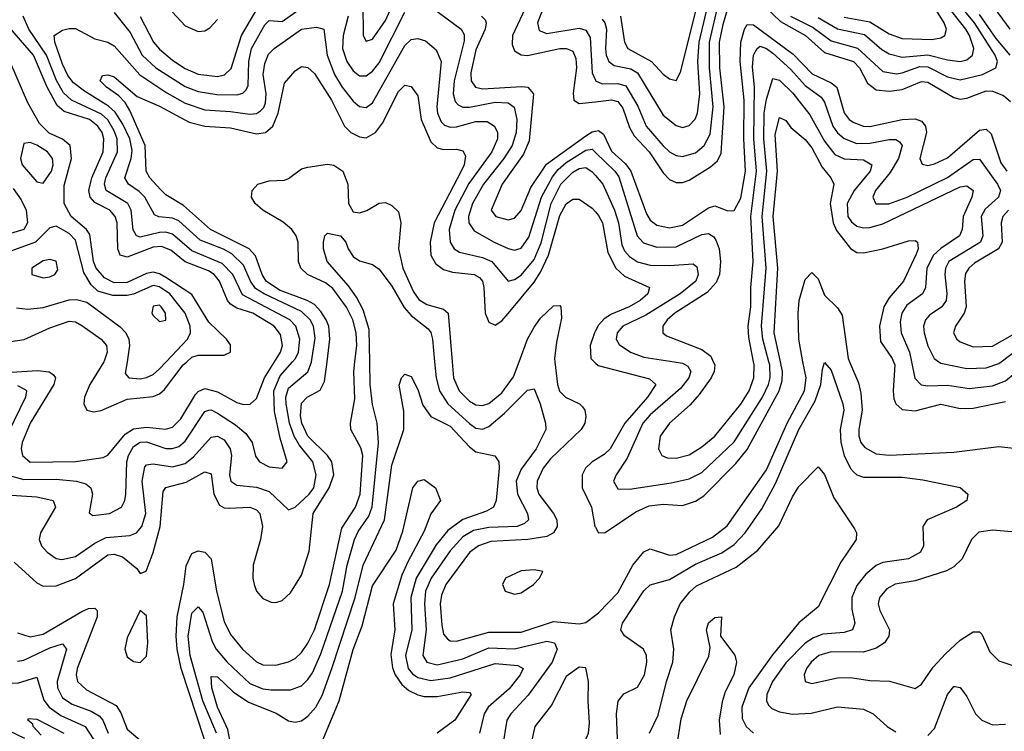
# Model space of a CAD drawing. Header units: inches. Extents: x 501365 to 657855, y 482276 to 547543.
# Tile 450 of 656: x 568217 to 571266, y 518856 to 521059. Entities that reach past the tile are written whole.
import ezdxf

# ---------------------------------------------------------------- set-up
doc = ezdxf.new("R2010")
doc.units = ezdxf.units.IN
doc.header["$MEASUREMENT"] = 0
for name, color, linetype in [('A5561', 7, 'Continuous'), ('A5562', 7, 'Continuous'), ('A5571', 7, 'Continuous'), ('A5572', 7, 'Continuous')]:
    doc.layers.add(name, color=color, linetype=linetype)

msp = doc.modelspace()

# ---------------------------------------------------------------- linework, layer by layer
at = {"layer": 'A5561', "color": 5}
for points, elevation in [([(568110, 519963.1), (568272.7, 519972.7), (568308.7, 519968.7), (568321, 519961), (568328, 519950), (568322.7, 519930), (568249.4, 519810), (568225.2, 519750), (568221.7, 519730), (568225.7, 519710), (568250, 519689.2), (568390, 519691.3), (568476, 519704), (568490, 519710.6), (568544.2, 519775.8), (568570, 519792.6), (568610, 519797.1), (568669.1, 519790.9), (568690, 519797.7), (568716.5, 519823.5), (568761.2, 519898.8), (568770, 519908.4), (568790, 519917.1), (568830, 519907.2), (568890, 519874), (568910, 519867.8), (568931.3, 519868.7), (568950, 519886.3), (568975.7, 519950), (569006.4, 520000)], 2080), ([(568111.7, 519591.7), (568270, 519581.6), (568320.7, 519570), (568328.5, 519550), (568281.6, 519470), (568277.1, 519450), (568284.5, 519430), (568302.6, 519410), (568330, 519391.1), (568347.6, 519387.6), (568390, 519396.6), (568450, 519438.7), (568484.7, 519455.3), (568558.2, 519461.8), (568578.9, 519470), (568595.6, 519490), (568607.5, 519530), (568596.7, 519630), (568605.1, 519674.9), (568610, 519680.4), (568630, 519684), (568690, 519674.1), (568730, 519684.9), (568754.9, 519705.1), (568810, 519766), (568830, 519769.3), (568850, 519758.6), (568869.4, 519730), (568873.6, 519710), (568867.4, 519650), (568871.5, 519630), (568890, 519618.2), (568950, 519612), (568990, 519598.3), (569050, 519541.3), (569070, 519550.1), (569113.9, 519590), (569128.4, 519610), (569135.8, 519650), (569124.5, 519690), (569082.7, 519742.7), (569066.7, 519770), (569053.2, 519810), (569041.9, 519870), (569041.5, 519890), (569050, 519918), (569110, 519969), (569120.9, 519999.1), (569121.1, 520000)], 2040), ([(568177.1, 519650), (568230, 519635.3), (568330, 519636.7), (568392.7, 519630), (568421.8, 519621.8), (568437.2, 519610), (568442.7, 519590), (568431.9, 519531.8), (568443.7, 519523.7), (568495.4, 519530), (568532.8, 519550), (568542.8, 519570), (568545.8, 519590), (568549.4, 519690), (568553.6, 519710), (568570, 519737.2), (568590, 519750.5), (568610, 519752), (568670, 519731.5), (568690, 519731), (568710, 519737.7), (568730, 519753.7), (568790, 519846.3), (568802.9, 519850), (568810, 519851.5), (568830, 519840.8), (568885.1, 519805.1), (568917.4, 519777.4), (568936.9, 519750), (568947.8, 519707.8), (568959.3, 519690), (568990, 519675), (569030, 519670.2), (569045.3, 519690), (569023.5, 519763.5), (569005.8, 519845.8), (569003.9, 519910), (569023.4, 519956.6), (569062.4, 520000)], 2060), ([(568199.7, 519379.7), (568270, 519315.7), (568290, 519305.1), (568330, 519306.1), (568390, 519328.9), (568490, 519402.1), (568510, 519404.1), (568535.7, 519395.7), (568579.9, 519359.9), (568590, 519343.8), (568608.6, 519351.4), (568630, 519409.1), (568651.7, 519490), (568661.7, 519598.3), (568670, 519610.5), (568732.6, 519627.4), (568790, 519659.6), (568810, 519652.7), (568818.3, 519590), (568836.3, 519556.3), (568850, 519547.7), (568866.1, 519546.1), (568930.1, 519550.1), (568950, 519541.9), (568960.5, 519530), (568969.1, 519490), (568962.7, 519450), (568940.5, 519370), (568938.8, 519330), (568942.9, 519310), (568950, 519289.3), (568970, 519266.4), (568995.6, 519255.6), (569010, 519254.2), (569030, 519260.4), (569055.7, 519284.3), (569090, 519339.5), (569113.2, 519413.2), (569126.1, 519530), (569175.7, 519610), (569189.9, 519650), (569183.5, 519690), (569170.8, 519710), (569109.7, 519770), (569091.4, 519810), (569087, 519833), (569090, 519871.9), (569107.5, 519890), (569147.6, 519912.4), (569161.2, 519938.8), (569169.1, 520000)], 2020), ([(568477.5, 520000), (568434.3, 519930), (568417.6, 519890), (568415.8, 519870), (568425.4, 519850), (568445.4, 519845.4), (568469.1, 519849.1), (568550, 519884), (568630, 519892), (568650, 519900.5), (568666.1, 519913.9), (568723.7, 519990), (568734.7, 520000)], 2120), ([(568549.6, 520000), (568544.1, 519964.1), (568555.5, 519950), (568590, 519947.6), (568610, 519951.1), (568630, 519961), (568650, 519977.9), (568670.8, 520000)], 2140), ([(568789.9, 518830.1), (568717.4, 519050), (568704.6, 519110), (568702, 519150), (568704.6, 519210), (568725.4, 519310), (568732.3, 519367.7), (568750, 519406.4), (568770, 519414.3), (568790, 519410.7), (568810, 519390.2), (568826.2, 519290), (568850, 519195.6), (568870, 519155.4), (568906.9, 519110), (568950, 519071), (568970, 519061.6), (569010, 519060.5), (569050, 519070.5), (569070, 519080.8), (569090, 519099.6), (569110, 519128.4), (569130, 519170.1), (569176.2, 519310), (569215.1, 519484.9), (569256.7, 519550), (569271.3, 519590), (569279.6, 519710), (569273.7, 519733.7), (569242.6, 519790), (569241.9, 519810), (569255.2, 519884.8), (569251.9, 519970), (569255.5, 520000)], 1980), ([(568826.5, 518850), (568784.5, 518950), (568745.5, 519090), (568738.9, 519150), (568750, 519221), (568770, 519240.9), (568784.7, 519224.7), (568813.5, 519133.5), (568825.4, 519110), (568859.5, 519070), (568930, 519003.7), (568970, 518986.6), (568995.7, 518984.3), (569056.1, 518983.9), (569090, 518996.3), (569110, 519015.5), (569123.5, 519036.5), (569150, 519095.3), (569216.5, 519290), (569231.8, 519370), (569254.3, 519450), (569265.7, 519474.3), (569298.6, 519521.4), (569309.2, 519550.8), (569328.5, 519748.5), (569324.2, 519810), (569310, 519867.8), (569302.1, 519930), (569301, 520000)], 1960), ([(569501.8, 520000), (569506.5, 519950), (569517.3, 519910), (569543.2, 519870), (569610, 519808.3), (569630, 519794.1), (569650, 519791.6), (569670, 519799.9), (569718.9, 519841.1), (569790, 519912), (569810, 519916), (569829.5, 519870), (569846, 519810), (569846.3, 519790), (569817.1, 519730), (569770, 519667.3), (569754.7, 519630), (569758.6, 519590), (569789.6, 519530), (569792.7, 519510), (569780.5, 519499.5), (569757.4, 519490), (569670, 519487.1), (569623, 519477), (569590, 519457.8), (569550, 519414.2), (569491.9, 519330), (569474.2, 519290), (569471, 519250), (569475.9, 519170), (569465.9, 519090), (569478.3, 519070), (569510, 519061.7), (569590, 519080.4), (569670, 519113.9), (569750, 519110.5), (569850, 519135.2), (569873.4, 519130), (569881.9, 519110), (569866.1, 519070), (569792.2, 518967.8), (569738.3, 518910), (569726.3, 518890), (569712.4, 518807.6)], 1960), ([(569874.6, 520000), (569882.4, 519930), (569889.4, 519909.4), (569907.5, 519890), (569951.1, 519870), (569960.5, 519860.5), (569967.5, 519850), (569970.6, 519830), (569967, 519810), (569956, 519790), (569860.8, 519699.2), (569837.9, 519670), (569819.6, 519630), (569819.1, 519610), (569825.2, 519590), (569870.8, 519530), (569880.7, 519510), (569881.4, 519490), (569870.4, 519470), (569850, 519459), (569790.6, 519449.4), (569676.5, 519443.5), (569638.4, 519430), (569610.6, 519409.4), (569536.7, 519310), (569523.2, 519276.8), (569519.5, 519250), (569524, 519184), (569530, 519156.5), (569541.6, 519141.6), (569550, 519136.1), (569570, 519134.6), (569670, 519162.4), (569770, 519162.2), (569870, 519195.7), (569950, 519188.2), (569970, 519192.1), (570000, 519214.8)], 1980), ([(569556.2, 520000), (569560.2, 519950), (569577.7, 519910), (569610, 519877.7), (569630, 519867), (569650, 519864.6), (569670, 519870.8), (569710, 519904.2), (569746.4, 519953.6), (569763.8, 520000)], 1980), ([(569995.9, 520000), (570000, 519996.1)], 2020), ([(568874.3, 518794.3), (568861.5, 518861.5), (568830, 518930.6), (568811.7, 518990), (568810, 519024.9), (568830, 519023.9), (568877.9, 518977.9), (568925.9, 518945.9), (569011.4, 518911.4), (569050, 518888.5), (569070, 518883.4), (569090, 518888.4), (569110, 518902.3), (569133.8, 518930), (569153.8, 518966.2), (569184.2, 519050), (569256.5, 519270), (569280.9, 519370), (569347.2, 519510), (569370, 519679.6), (569407.3, 519790), (569406.9, 519846.9), (569392.5, 519927.5), (569399.8, 519950), (569410, 519961.7), (569430, 519954.6), (569450, 519914.6), (569465.4, 519865.4), (569490, 519830.7), (569550, 519800.6), (569610, 519736.9), (569630, 519721.5), (569688.8, 519708.8), (569700.6, 519690), (569701.6, 519670), (569693.2, 519570), (569684, 519550), (569663.1, 519536.9), (569590, 519511.8), (569542.8, 519477.2), (569506.8, 519433.2), (569444.7, 519330), (569428.4, 519270), (569431.4, 519170), (569412.4, 519090), (569420.7, 519050), (569433.4, 519033.4), (569450, 519021.7), (569490, 519012.5), (569550, 519021), (569690, 519065.8), (569759.5, 519059.5), (569776.6, 519050), (569767.4, 519030), (569732.9, 518987.1), (569668.4, 518930), (569655.4, 518910), (569641.6, 518850)], 1940), ([(568210, 519926.2), (568234.6, 519914.6), (568238.4, 519910), (568234.9, 519890), (568146.1, 519710)], 2060), ([(570000, 519696.1), (569990, 519689.9), (569969.4, 519670), (569959, 519650), (569959.3, 519610), (569988.3, 519550), (569998.7, 519490), (570000, 519487.8)], 2020), ([(569125.1, 518754.9), (569206.6, 518950), (569250, 519109.3), (569277.8, 519182.2), (569310, 519306.3), (569383.1, 519416.9), (569404.2, 519475.8), (569435.1, 519610), (569450, 519630.3), (569470, 519635.6), (569504.4, 519610), (569520.7, 519570), (569490.6, 519529.4), (569470, 519475.1), (569419.3, 519380.7), (569401, 519339), (569374.2, 519250), (569379.2, 519170), (569366.7, 519093.3), (569372.2, 519052.2), (569380.3, 519030), (569400.8, 519000.8), (569422.3, 518982.3), (569450, 518968.7), (569470, 518963.8), (569510, 518963.6), (569590, 518978.2), (569610, 518975.9), (569615.1, 518970), (569565, 518890), (569509.8, 518850.2)], 1920), ([(568210, 519160.8), (568250, 519147.9), (568290, 519156.5), (568410, 519227.1), (568430, 519236.3), (568450, 519237.3), (568456.6, 519230), (568457.5, 519210), (568395.3, 519050), (568391.8, 519030), (568395.9, 519010), (568423.7, 518983.7), (568515.4, 518935.4), (568530, 518912.3), (568550, 518862.5), (568590, 518827.6)], 1980), ([(568232.8, 518832.8), (568155.1, 518870), (568094.8, 518914.8), (568045.4, 518930), (568010, 518946.7), (567928.5, 519010), (567910, 519027.9), (567886.7, 519070), (567870, 519119.5), (567870, 519162.8), (567874.6, 519154.6), (567890, 519150.2), (567919.1, 519119.1), (568010.1, 519050.1), (568030, 519039.7), (568110, 519032.9), (568190, 519005.7), (568210, 519004.8), (568270, 519023.5), (568292.4, 518952.4), (568308.5, 518930), (568344.1, 518904.1), (568420.1, 518870), (568471.4, 518791.4)], 1940), ([(568210, 519073.1), (568230, 519076.2), (568310, 519113.9), (568350, 519126.5), (568361.6, 519110), (568333.7, 519010), (568334.3, 518990), (568350, 518959.5), (568379.3, 518939.3), (568438.1, 518918.1), (568463.1, 518903.1), (568474.5, 518890), (568491.2, 518850)], 1960), ([(568283.2, 518843.2), (568259.2, 518870), (568258.1, 518878.1), (568242, 518890), (568244.4, 518895.6), (568270, 518893), (568354.2, 518850)], 1920)]:
    msp.add_lwpolyline(points, dxfattribs=dict(at, elevation=elevation))
for points, elevation in [([(569810, 519356), (569770, 519352.5), (569722, 519330), (569712.1, 519310), (569720.8, 519290), (569750, 519280.7), (569770, 519284.2), (569807.9, 519310), (569827.4, 519330), (569836.9, 519350)], 2020), ([(568590, 519229.6), (568550, 519144.7), (568542.9, 519110), (568550, 519086.5), (568570, 519071.8), (568590, 519068.7), (568610, 519088.7), (568613.5, 519130), (568610, 519213.2)], 2020), ([(569950, 519054.2), (569910, 519024.8), (569863.6, 518936.4), (569812.4, 518870), (569798.9, 518810), (569788.4, 518790), (569770, 518768.6), (569700.5, 518710), (569749.3, 518670), (569764.5, 518664.5), (569790, 518659.7), (569830, 518668.7), (569880.7, 518699.3), (569910, 518729.5), (569961.5, 518810), (569978.8, 518850), (569981.9, 518881.9), (569977.2, 518950), (569978.6, 519010), (569970, 519051.8)], 1980)]:
    msp.add_lwpolyline(points, close=True, dxfattribs=dict(at, elevation=elevation))
at = {"layer": 'A5562', "color": 5}
for points, elevation in [([(569858.7, 521150), (569820.7, 521050), (569825.6, 521025.6), (569850, 521016.8), (569950, 521032.8), (569970, 521026.8), (569984, 521004), (569990, 520894.4), (570000, 520871.9)], 2140), ([(568510, 521081.5), (568559.4, 521019.4), (568596.1, 520950), (568639.2, 520910), (568730, 520852.7), (568770, 520837.1), (568827.9, 520827.9), (568890, 520827.1), (568907.7, 520832.3), (568918.1, 520841.9), (568924.6, 520855.4), (568926.9, 520930), (568934.9, 520970), (568976.1, 521043.9), (568990, 521056.5), (569030, 521054.1), (569090, 521096.5)], 2060), ([(568590, 521069.6), (568631.3, 520990), (568650, 520967.6), (568690, 520934.4), (568730, 520907.8), (568770, 520890.6), (568830, 520883.6), (568851.5, 520888.5), (568871.8, 520908.2), (568904.5, 521010), (568970, 521124.2)], 2080), ([(569279.4, 521110), (569280.4, 521010), (569290, 520993.2), (569310, 520999.5), (569350, 521057.1), (569374, 521110)], 2080), ([(569470, 521115.1), (569584.3, 521030), (569593.6, 521013.6), (569594.1, 520994.1), (569562.4, 520870), (569559.6, 520830), (569565.9, 520805.9), (569575.2, 520795.2), (569590, 520788.9), (569610, 520788.6), (569690, 520804.1), (569730, 520801.4), (569748.3, 520788.3), (569757, 520750), (569755.2, 520710), (569741.9, 520670), (569716.9, 520630), (569653.4, 520550), (569619, 520490), (569607.3, 520450), (569607.9, 520430), (569625, 520405), (569686.3, 520370), (569730, 520350.8), (569750, 520346), (569770, 520351.6), (569794.3, 520385.7), (569833.6, 520510), (569866.9, 520573.1), (569884.6, 520595.4), (569910, 520616.8), (569970, 520655.6), (569990, 520657.9), (570000, 520648.2)], 2060), ([(569789.4, 521110), (569743.7, 521010), (569742.5, 520982.5), (569750, 520963.1), (569770, 520950.1), (569790, 520948.5), (569890, 520969.8), (569910.6, 520970.6), (569930, 520961.5), (569939.5, 520939.5), (569941.8, 520910), (569931.4, 520831.4), (569933.1, 520810), (569950, 520799.4), (570000, 520805.1)], 2120), ([(569062.4, 520000), (569071.4, 520010), (569080.1, 520030), (569084.4, 520070), (569072.3, 520110), (569053.6, 520130), (568907.5, 520207.5), (568877, 520270), (568844.2, 520304.2), (568750, 520343.5), (568690, 520395.5), (568670, 520400.9), (568650, 520400), (568590, 520386), (568579, 520390), (568568.7, 520408.7), (568562.7, 520470), (568551.6, 520490), (568484.5, 520530), (568479.3, 520550), (568484.1, 520570), (568520.4, 520650), (568519.3, 520690), (568510, 520715.5), (568490, 520748.8), (568470, 520767.2), (568378, 520810), (568353.3, 520833.3), (568331.5, 520871.5), (568300.1, 520950), (568245.4, 521030), (568228.3, 521070)], 2060), ([(568690, 521082.5), (568730, 521040.3), (568770, 521022.5), (568790, 521024.9), (568805.7, 521034.3), (568830, 521059.7)], 2120), ([(569234.1, 521070), (569219.2, 521010), (569217.2, 520970), (569230.5, 520930), (569250, 520901.2), (569270, 520885.9), (569290, 520885.5), (569310, 520899.7), (569330, 520925.3), (569410, 521082.3)], 2060), ([(569647.2, 521070), (569658.5, 521058.5), (569662.2, 521050), (569659.1, 521030), (569630, 520966.4), (569614.7, 520894.7), (569615.4, 520870), (569629, 520850), (569650, 520845.4), (569772.5, 520852.5), (569791, 520850), (569808.2, 520830), (569795.4, 520684.6), (569776.9, 520643.1), (569711, 520550), (569676.8, 520470), (569691.8, 520450), (569730, 520439.5), (569750, 520444.7), (569770, 520468.7), (569799.8, 520540.2), (569848.3, 520611.7), (569970, 520699.9), (569990, 520712.2), (570000, 520714.2)], 2080), ([(569006.4, 520000), (569024.9, 520030), (569031.1, 520050), (569024.9, 520084.9), (569004.9, 520110), (568939.4, 520150), (568890, 520165.6), (568870, 520178.3), (568861.1, 520190), (568836.4, 520250), (568819.4, 520270), (568801.9, 520281.9), (568730, 520309.5), (568685.4, 520345.4), (568656.8, 520356.8), (568630, 520354.5), (568550, 520324.1), (568528.3, 520330), (568521.4, 520350), (568518.5, 520430), (568512.9, 520450), (568495.9, 520470), (568450, 520493.4), (568435.3, 520510), (568430.9, 520530), (568440.5, 520570), (568475.4, 520650), (568478.1, 520690), (568472.1, 520710), (568458.9, 520730), (568433.1, 520750), (568354.6, 520774.6), (568333.5, 520793.5), (568301.9, 520850), (568259.7, 520950), (568173.4, 521050)], 2080), ([(569121.1, 520000), (569132.7, 520072.7), (569127.2, 520110), (569117.2, 520130), (569090, 520155.2), (568973.8, 520210), (568947.2, 520227.2), (568931.7, 520250), (568910, 520299.2), (568873.8, 520333.8), (568848.3, 520348.3), (568776.2, 520376.2), (568710, 520436), (568690, 520444.3), (568648.5, 520448.5), (568634.6, 520454.6), (568604.4, 520510), (568587.3, 520527.3), (568553.6, 520550), (568543.2, 520570), (568562.8, 520630), (568565.4, 520654.6), (568557.8, 520690), (568536.3, 520736.3), (568512.6, 520772.6), (568491.7, 520791.7), (568417.6, 520837.6), (568383.9, 520863.9), (568366.3, 520886.3), (568350, 520921.8), (568325.8, 520990), (568324.3, 521010), (568350, 521026.8), (568370, 521032.3), (568390, 521032.3), (568450, 521000.3), (568490, 520990.1), (568510, 520978.7), (568588.7, 520888.7), (568672.4, 520832.4), (568730, 520801.1), (568790, 520779.8), (568870, 520775.2), (568930, 520766.4), (568950, 520768.7), (568963.1, 520776.9), (568973, 520787), (568978.3, 520801.7), (568980.6, 520830), (568971.3, 520890), (568976.2, 520923.8), (568987.8, 520952.2), (569005.7, 520970), (569090, 521030.1), (569136.1, 521036.1), (569158.6, 521030), (569169.2, 520950), (569192, 520890), (569216, 520850), (569250, 520807.1), (569270, 520790.6), (569290, 520787.4), (569310, 520801.5), (569410, 520979.3), (569430, 520998.2), (569450, 521001), (569474.3, 520994.3), (569506.5, 520966.5), (569522.2, 520930), (569509.1, 520790), (569510.7, 520770), (569522.9, 520742.9), (569532.7, 520732.7), (569550, 520726.1), (569570, 520727.4), (569630, 520744.6), (569664.4, 520744.4), (569688.1, 520730), (569696.7, 520710), (569696.5, 520690), (569679.5, 520650), (569608.3, 520551.7), (569564.8, 520470), (569547, 520410), (569550.4, 520370.4), (569562.9, 520350), (569579.5, 520339.5), (569650, 520323), (569679.6, 520310), (569730, 520250.1), (569750, 520254.6), (569770, 520267.9), (569810, 520316.5), (569831.6, 520368.4), (569862.7, 520490), (569893.2, 520550), (569930, 520587.6), (569950, 520598.1), (569970, 520601.2), (569990, 520588.6), (570000, 520576.9)], 2040), ([(568734.7, 520000), (568750, 520014), (568770, 520020.3), (568850, 520020.8), (568870.3, 520029.7), (568870, 520052.1), (568857.9, 520070), (568802.4, 520122.4), (568750, 520208), (568670, 520261.1), (568650, 520272.8), (568630, 520277), (568610, 520273.6), (568550, 520245.5), (568510, 520244.3), (568479.6, 520259.6), (568453.8, 520290), (568446.2, 520310), (568433.9, 520393.9), (568423.7, 520410), (568376.3, 520450), (568354.8, 520490), (568354.4, 520545.6), (568377.7, 520630), (568373, 520670), (568349.8, 520689.8), (568308.4, 520708.4), (568278, 520738), (568241.9, 520801.9), (568190, 520924)], 2120), ([(569169.1, 520000), (569178, 520070), (569174.6, 520110), (569166.3, 520130), (569150, 520156.1), (569130, 520176.9), (569107, 520190), (569022, 520222), (568980.1, 520250), (568967.7, 520270), (568947.8, 520327.8), (568927.5, 520350), (568807.8, 520410), (568724.2, 520484.2), (568670, 520517.2), (568653.7, 520533.7), (568620.5, 520570), (568608.9, 520590), (568606, 520670), (568558.5, 520778.5), (568543.4, 520803.4), (568523.8, 520823.8), (568486, 520850), (568466.1, 520870), (568473.7, 520886.3), (568490, 520888.2), (568510, 520882.4), (568581.2, 520821.2), (568650, 520791.2), (568742, 520742), (568790, 520729.8), (568870, 520724.9), (568950, 520705.4), (568978.7, 520710), (569001, 520730), (569018, 520770), (569037.5, 520862.5), (569070, 520900.6), (569090, 520914), (569110, 520911.6), (569130, 520893), (569182.3, 520810), (569223.1, 520730), (569243.1, 520710), (569270, 520696.5), (569290, 520693.8), (569319.3, 520710), (569340.6, 520739.4), (569390, 520837.4), (569410, 520856.3), (569430, 520852.2), (569450, 520823.1), (569460.6, 520750), (569490, 520681.5), (569510, 520663), (569530, 520657), (569570, 520658.1), (569590, 520653.1), (569597.6, 520637.6), (569593.3, 520610), (569584.3, 520590), (569500.9, 520430), (569488.1, 520370), (569490.4, 520330), (569504.5, 520304.5), (569530, 520286), (569557.5, 520277.5), (569624.6, 520270), (569640.7, 520260.7), (569650, 520250), (569654.8, 520230), (569658.2, 520150), (569670, 520122.4), (569690, 520113.7), (569710, 520126.9), (569730, 520149.1), (569810, 520247), (569830, 520277.9), (569854.5, 520330), (569890, 520453.1), (569910, 520489.6), (569930, 520503.6), (569950, 520503.3), (569990, 520475.6), (570000, 520464.1)], 2020), ([(569255.5, 520000), (569261.4, 520050), (569259.1, 520090), (569248.8, 520130), (569229.3, 520169.3), (569186.8, 520226.8), (569164.1, 520244.1), (569108.9, 520270), (569087.4, 520290), (569080.3, 520310), (569079.5, 520370), (569073.7, 520390), (569060.2, 520410), (569032.7, 520432.7), (568969.7, 520470), (568946.3, 520490), (568934.7, 520510), (568936.9, 520530), (568954.5, 520550), (568990, 520560.2), (569037.4, 520562.6), (569050, 520567.2), (569090, 520597.6), (569110, 520602.4), (569170, 520611.6), (569190, 520608.8), (569217.4, 520590), (569233.2, 520550), (569235.3, 520490), (569250, 520464.7), (569270, 520460.8), (569292, 520468), (569330, 520491), (569350, 520492.9), (569370, 520484.2), (569390, 520464.6), (569397.5, 520430), (569390.3, 520350), (569403.5, 520290), (569436.7, 520216.7), (569452.9, 520192.9), (569477.8, 520177.8), (569530, 520162.9), (569544, 520150), (569556.2, 520000)], 1980), ([(568196.8, 520536.8), (568221.6, 520501.6), (568237.3, 520470), (568241.1, 520430), (568229.5, 520410), (568153.5, 520386.5)], 2120), ([(568670.8, 520000), (568736.6, 520070), (568745.8, 520090), (568745, 520110), (568729.4, 520150), (568681.7, 520210), (568650, 520232.1), (568630, 520236), (568570, 520209), (568550, 520205.5), (568505.2, 520205.2), (568458.8, 520218.8), (568438.2, 520238.2), (568416.1, 520276.1), (568390, 520376.3), (568370, 520397.6), (568330, 520420.4), (568310, 520414.3), (568266.5, 520370), (568190, 520343)], 2140), ([(569301, 520000), (569299.6, 520099.6), (569280.8, 520160.8), (569260.1, 520200.1), (569235.1, 520235.1), (569169.4, 520310), (569158.5, 520350), (569158.3, 520370), (569162.2, 520390), (569170, 520398.5), (569210.2, 520390), (569227.5, 520370), (569234.3, 520350), (569250, 520326), (569270, 520312.9), (569310, 520301.7), (569330, 520286.8), (569370, 520233.7), (569407.7, 520167.7), (569430, 520143.2), (569482.1, 520102.1), (569490.3, 520090.3), (569495.1, 520070), (569501.8, 520000)], 1960), ([(568207.3, 520167.3), (568242.5, 520162.5), (568290, 520168.3), (568370, 520192.3), (568392.9, 520192.9), (568424.6, 520184.6), (568528.2, 520108.2), (568545.7, 520090), (568554.9, 520070), (568557.3, 520050), (568549.6, 520000)], 2140), ([(569763.8, 520000), (569790, 520070), (569810, 520107.1), (569830, 520135.1), (569870, 520173.7), (569890, 520173.8), (569892.8, 520170), (569895.2, 520135.2), (569879.2, 520060.8), (569873.4, 520010), (569874.6, 520000)], 1980), ([(568190, 520062.3), (568230.8, 520069.2), (568310, 520105.5), (568370, 520125.8), (568390, 520123.2), (568410, 520112.3), (568469.8, 520069.8), (568486.4, 520050), (568488.1, 520030), (568478.4, 520001.6), (568477.5, 520000)], 2120), ([(570000, 520095.3), (569997, 520090), (569984, 520050), (569985.5, 520010), (569995.9, 520000)], 2020)]:
    msp.add_lwpolyline(points, dxfattribs=dict(at, elevation=elevation))
for points, elevation in [([(568250, 520679.1), (568230, 520676.4), (568219.8, 520630), (568225, 520610), (568270, 520557.1), (568290, 520552.9), (568315.5, 520590), (568321.1, 520610), (568319, 520630), (568303.7, 520650), (568270, 520670.4)], 2140), ([(568310, 520316.5), (568290, 520312.5), (568254.3, 520290), (568254.9, 520270), (568290, 520260.2), (568310, 520262.7), (568326.3, 520270), (568335.2, 520284.8), (568330, 520311.6)], 2160), ([(568650, 520175.7), (568630, 520171.9), (568625.9, 520150), (568630, 520142.8), (568650, 520125), (568670, 520128.4), (568668.2, 520150), (568655.3, 520170)], 2160)]:
    msp.add_lwpolyline(points, close=True, dxfattribs=dict(at, elevation=elevation))
at = {"layer": 'A5571', "color": 5}
for points, elevation in [([(570000, 519214.8), (570010, 519222.4), (570070, 519284.6), (570116.4, 519370), (570150, 519411.6), (570170, 519420.4), (570230, 519400.7), (570250, 519402.7), (570363.1, 519456.9), (570408.1, 519491.9), (570530, 519665.8), (570594.2, 519810), (570647.6, 519910), (570652.3, 519950), (570642.8, 520000)], 1980), ([(570000, 519487.8), (570010, 519470.3), (570030, 519471.6), (570125.2, 519534.8), (570166.6, 519553.4), (570210, 519559.3), (570270, 519555.2), (570310, 519568.3), (570335.6, 519584.4), (570435, 519685), (570470, 519728.6), (570569.2, 519910), (570578.6, 519941.4), (570579.8, 519970), (570573.2, 520000)], 2020), ([(570244.3, 520000), (570270, 519996.1), (570286.2, 519986.2), (570295.4, 519970), (570289.7, 519950), (570263.3, 519916.7), (570170, 519835.2), (570147.3, 519810), (570098.2, 519701.8), (570064, 519650), (570056.2, 519630), (570070, 519606.8), (570105.6, 519605.6), (570234.8, 519625.2), (570290, 519637.5), (570330, 519657.2), (570430, 519752.2), (570517.5, 519890), (570536.4, 519930), (570541.5, 519950), (570540.2, 519990), (570537.5, 520000)], 2040), ([(570365, 520000), (570369.7, 519990), (570367.8, 519970), (570358.3, 519950), (570321.5, 519898.5), (570293.1, 519866.9), (570229.6, 519810), (570200.9, 519770), (570195.9, 519730), (570206.2, 519710), (570222.4, 519702.4), (570250, 519701.4), (570290, 519712.2), (570330, 519736.8), (570369.9, 519770), (570450, 519868.7), (570476, 519910), (570490.5, 519950), (570491.8, 519990), (570489.8, 520000)], 2060), ([(570786.7, 520000), (570814.7, 519934.7), (570822.5, 519902.5), (570826.1, 519850), (570815.8, 519790), (570816.4, 519770), (570822.5, 519750), (570834.1, 519734.1), (570870, 519715.3), (570910, 519710.4), (571110, 519719.9), (571250, 519737.6), (571314.9, 519730)], 1980), ([(570923, 520000), (570926.9, 519990), (570922.2, 519910), (570924.7, 519884.7), (570930, 519869.4), (570950, 519852.2), (570990, 519848.1), (571070, 519868.8), (571130, 519855.3), (571170, 519855.9), (571270, 519877.2)], 2020), ([(570978.8, 520000), (570989.5, 519949.5), (571008.8, 519928.8), (571030, 519925), (571090, 519927.2), (571157.4, 519917.4), (571230, 519925.6), (571270, 519940.9), (571330, 519990.8), (571350, 519997.9), (571430, 519990.4), (571456.3, 520000)], 2040), ([(571063.8, 520000), (571070, 519995.7), (571150, 519979.4), (571210, 519981), (571250, 519994.5), (571257.2, 520000)], 2060), ([(570000, 519996.1), (570008.2, 519988.2), (570167.3, 519947.3), (570186.9, 519930), (570161.9, 519890), (570090.9, 519810), (570045.4, 519730), (570027, 519713), (570000, 519696.1)], 2020), ([(570068.1, 518831.9), (570065, 518910), (570071, 518949), (570088.6, 518971.4), (570130, 518992.4), (570151.8, 519030), (570159.4, 519070), (570158.7, 519090), (570148.8, 519110), (570090, 519150.8), (570079, 519170), (570083.6, 519190), (570150, 519290.9), (570170, 519309.5), (570230, 519325.3), (570310, 519373.3), (570391.6, 519408.4), (570430, 519433.9), (570463.6, 519470), (570515.3, 519544.7), (570557.5, 519622.5), (570629.7, 519790), (570680.5, 519879.5), (570698.1, 519930), (570703, 519977), (570710, 519997.6), (570730, 519974), (570766.7, 519870), (570769.3, 519850), (570758.5, 519790), (570760.5, 519750), (570770, 519709.4), (570789.6, 519669.6), (570799.2, 519659.2), (570810, 519649.6), (570830, 519642.2), (570950, 519642.4), (571013.9, 519633.9), (571130.2, 519610.2), (571153.7, 519590), (571150.3, 519570), (571118.7, 519550), (571027.6, 519510), (571014.2, 519490), (571016.6, 519430), (571006.4, 519410), (570970.1, 519389.9), (570890, 519378.1), (570870, 519369), (570837.9, 519342.1), (570810, 519307), (570794, 519270), (570793.8, 519233.8), (570803.5, 519190), (570796.5, 519170), (570770, 519161.8), (570704.1, 519155.9), (570675.1, 519144.9), (570650, 519128.6), (570590, 519068), (570548.2, 519010), (570531, 518970), (570529.6, 518950), (570536.1, 518936.1), (570546, 518926), (570570, 518915.5), (570610.9, 518909.1), (570667.9, 518912.1), (570750, 518931.1), (570830, 518924.1), (570860.7, 518910), (570903.2, 518870), (570930, 518853.6)], 1960), ([(570167.5, 518850), (570194.4, 518905.6), (570219.8, 519010), (570239.4, 519070), (570243.1, 519110), (570234.1, 519170), (570244.9, 519210), (570262.5, 519250), (570292.1, 519287.9), (570313.6, 519306.4), (570436.3, 519363.7), (570503.1, 519416.9), (570567.9, 519492.1), (570610, 519581.3), (570630, 519613.4), (570690, 519674.4), (570710, 519650.5), (570738.2, 519578.2), (570802.6, 519482.6), (570808.4, 519470), (570807.2, 519450), (570760.4, 519379.6), (570690, 519241.2), (570630, 519191.6), (570548.1, 519091.9), (570475.5, 518990), (570453.9, 518930), (570455.1, 518895.1), (570467, 518870), (570490.1, 518850.1)], 1940), ([(571290, 519472.9), (571230, 519478.6), (571187.8, 519472.2), (571164.6, 519450), (571136.2, 519390), (571110, 519364.8), (571087.5, 519352.5), (570990, 519321.4), (570928.9, 519311.1), (570902.7, 519297.3), (570880.1, 519270), (570876.3, 519250), (570881, 519230), (570910.6, 519170), (570909.1, 519150), (570895, 519130), (570870, 519112.6), (570830, 519100.8), (570730, 519102.1), (570691.8, 519090), (570668.7, 519070), (570654.2, 519050), (570646.1, 519030), (570650.2, 519010.2), (570670, 519003.7), (570750, 519020.7), (570790, 519022), (570850, 519012.4), (570910.5, 519010.5), (570990, 518988.3), (571010, 519001.6), (571045.8, 519054.2), (571084.7, 519095.3), (571130, 519138.3), (571170, 519163.7), (571190, 519163.2), (571196.5, 519156.5), (571221.8, 519101.8), (571250, 519074), (571290, 519060.5)], 1980), ([(570252.1, 518807.9), (570266, 518894), (570283.4, 518950), (570351.8, 519088.2), (570355.1, 519115.1), (570344.4, 519170), (570350, 519191.7), (570370, 519208), (570390.4, 519210), (570388, 519150), (570431.8, 519091.8), (570436.9, 519070), (570428.4, 519030), (570402.2, 518977.8), (570393.1, 518946.9), (570383.6, 518890), (570386, 518846)], 1920), ([(571030, 518843), (571050, 518864.2), (571090, 518969.1), (571110, 518994.4), (571114.2, 518994.2), (571130, 518991.6), (571150, 518963.6), (571177.7, 518910), (571197.2, 518890), (571230, 518876), (571270, 518877.9)], 1960)]:
    msp.add_lwpolyline(points, dxfattribs=dict(at, elevation=elevation))
at = {"layer": 'A5572', "color": 5}
for points, elevation in [([(571284.1, 521030), (571153, 521210)], 2080), ([(570604.5, 521070), (570674.9, 521034.9), (570730, 520993.7), (570811.4, 520971.4), (570890, 520898.9), (570932.2, 520892.2), (570950, 520894.4), (571005.2, 520914.8), (571030, 520913.9), (571090, 520882.4), (571130, 520873.3), (571198.9, 520890), (571240.5, 520910), (571245.2, 520930), (571238.2, 520950), (571174.4, 521050), (571075.3, 521170)], 2140), ([(570000, 520805.1), (570050, 520810.9), (570070, 520805.6), (570084.9, 520784.9), (570106, 520726), (570120.2, 520700.2), (570166.6, 520650), (570210, 520585.3), (570230, 520564.4), (570250, 520555.2), (570270, 520554.8), (570290, 520562.6), (570356.8, 520603.2), (570377.8, 520622.2), (570390, 520646), (570399.2, 520790), (570385.6, 520910), (570384.9, 520990), (570395.6, 521044.4), (570425.7, 521150)], 2120), ([(570690, 521065.8), (570750, 521030.7), (570833.5, 521013.5), (570887.2, 520967.2), (570910, 520953.3), (570950, 520943.6), (571030, 520950.6), (571090, 520934.8), (571130, 520929.8), (571150, 520935.2), (571168.2, 520950), (571171.9, 520970), (571158.7, 521010), (571147.3, 521030), (571052.9, 521150)], 2160), ([(570770, 521067.2), (570850, 521053.2), (570910, 521015.2), (570950, 521001), (571042.2, 520997.8), (571070, 521003), (571082.6, 521010), (571087.1, 521030), (571080.1, 521050), (571015.4, 521155.4)], 2180), ([(570000, 520871.9), (570000.8, 520870), (570020.6, 520860.6), (570070, 520861.8), (570094.4, 520854.4), (570132, 520792), (570157.2, 520730), (570210, 520668.9), (570230, 520650.1), (570250, 520639), (570270, 520635.5), (570310, 520646.9), (570336.7, 520670), (570355, 520705), (570364.8, 520790), (570353.1, 520910), (570353, 520990), (570381.2, 521110)], 2140), ([(570502.5, 521122.5), (570573.6, 521053.7), (570650.7, 521010), (570710, 520958), (570799.2, 520930), (570817.7, 520910), (570843.1, 520863.1), (570870, 520842.2), (570910, 520837.9), (570950, 520843.7), (571010, 520868), (571030, 520865.4), (571110, 520818.1), (571130, 520813.4), (571150, 520816.2), (571210, 520839.1), (571230, 520838.5), (571264.3, 520824.3), (571286, 520806)], 2120), ([(570021.1, 521061.1), (570029.7, 521050), (570034.4, 521030), (570031.7, 520970), (570033.4, 520950), (570041.5, 520930), (570057.9, 520917.9), (570110, 520906.7), (570130, 520894.3), (570210, 520763.6), (570250, 520731.2), (570270, 520726), (570290, 520731.3), (570309.2, 520750.8), (570316.3, 520770), (570323, 520830), (570317.7, 520930), (570321.2, 520990), (570345, 521090)], 2160), ([(570077.8, 521070), (570090.1, 520990), (570100.3, 520970), (570174.1, 520930), (570210, 520890.8), (570230, 520875.9), (570250, 520871.3), (570263.6, 520896.4), (570312, 521090)], 2180), ([(571284.4, 520950), (571241.1, 521001.1), (571190, 521075.4)], 2120), ([(570000, 520714.2), (570010, 520716.2), (570024.7, 520704.7), (570050, 520652), (570093.1, 520613.1), (570109.8, 520590), (570158.5, 520458.5), (570170, 520438.4), (570190, 520423), (570230, 520415.2), (570270, 520423.3), (570350, 520477.2), (570370, 520483), (570410, 520467.3), (570430, 520468), (570450, 520506.5), (570465, 520590), (570459.3, 520690), (570460.9, 520810), (570448.5, 520930), (570450.2, 520989.8), (570461.5, 521030), (570470, 521044.2), (570490, 521043), (570612.5, 520952.5), (570671.9, 520891.9), (570730, 520864.3), (570748.2, 520850), (570771, 520771), (570786.4, 520750), (570800.6, 520740.6), (570830, 520730.1), (570850, 520728.5), (570950.1, 520750.1), (570990, 520751.9), (571010, 520745), (571022.2, 520730), (571025.7, 520710), (571004.6, 520630), (571012.2, 520612.2), (571030, 520608.3), (571050, 520612.9), (571090, 520631.6), (571190, 520717), (571210, 520720.3), (571225.4, 520705.4), (571255.8, 520615.8), (571273.9, 520590)], 2080), ([(570489.8, 520000), (570474.8, 520074.8), (570472.7, 520110), (570481.1, 520170), (570481.2, 520230), (570489.1, 520310.9), (570481.3, 520450), (570498.6, 520590), (570490.7, 520690), (570493.1, 520850), (570486.5, 520913.6), (570490.2, 520949.8), (570500.9, 520970), (570510, 520977.7), (570530, 520970.6), (570550, 520955.8), (570605.6, 520905.6), (570650, 520855.8), (570699.4, 520819.4), (570710, 520804.4), (570735.3, 520730), (570750, 520708.6), (570770, 520691.1), (570810, 520676.3), (570850, 520677.3), (570910, 520688.3), (570930, 520688.6), (570941.6, 520681.6), (570949.6, 520669.6), (570938.7, 520630), (570913.4, 520586.6), (570867.6, 520530), (570859.2, 520510), (570868.9, 520488.9), (570909.2, 520489.2), (570965.6, 520510), (571090, 520570.9), (571170, 520626.5), (571190, 520627.4), (571245.8, 520550), (571255, 520530), (571248.7, 520510), (571206.9, 520473.1), (571194.8, 520450), (571199.9, 520390), (571192.2, 520370), (571094.4, 520310), (571083.8, 520290), (571081.9, 520270), (571088.2, 520211.8), (571086.1, 520190), (571072.9, 520170), (571035.2, 520144.8), (571022, 520130), (571016.5, 520110), (571018, 520090), (571030, 520049.2), (571049.6, 520010), (571063.8, 520000)], 2060), ([(570537.5, 520000), (570518.9, 520070), (570514.1, 520110), (570528.6, 520290), (570516.9, 520450), (570531.3, 520590), (570521.5, 520690), (570523.2, 520770), (570530, 520812.8), (570550, 520877.4), (570570, 520872.3), (570611.5, 520831.5), (570664.3, 520764.3), (570710, 520683.4), (570741.7, 520641.7), (570770, 520628.2), (570830, 520624.9), (570856.1, 520610), (570851.5, 520590), (570801.2, 520530), (570780.2, 520490), (570782, 520450), (570793.1, 520433.1), (570810, 520420.4), (570830, 520415.2), (570850, 520416), (570890, 520427), (571130, 520541.6), (571150, 520545.3), (571170.1, 520530.1), (571166.2, 520510), (571139.4, 520450), (571135.5, 520410), (571128, 520390), (571069.7, 520350.3), (571047.6, 520330), (571026.6, 520290), (571022.7, 520230), (571013.5, 520210), (570965, 520175), (570949.1, 520150), (570944, 520124), (570946.7, 520090), (570972.5, 520030), (570978.8, 520000)], 2040), ([(570573.2, 520000), (570553.5, 520090), (570564.6, 520290), (570551.1, 520450), (570563.9, 520590), (570556.4, 520703.6), (570570, 520756.2), (570590, 520747.6), (570605.6, 520725.5), (570650, 520688.7), (570670, 520662.5), (570702.2, 520602.2), (570729.5, 520570), (570738, 520550), (570727.5, 520490), (570736, 520430), (570746.9, 520406.9), (570790, 520350.8), (570810, 520338.9), (570830, 520337.5), (570890.2, 520350.2), (570970, 520374.6), (570990, 520375.8), (570997.6, 520370), (570999.4, 520350), (570993.5, 520333.5), (570954.4, 520250), (570910, 520198.1), (570893.8, 520170), (570880.2, 520110), (570882.8, 520062.8), (570919.1, 520010), (570923, 520000)], 2020), ([(570000, 520648.2), (570060.4, 520590), (570072.3, 520572.3), (570129.5, 520390), (570148.6, 520368.6), (570190, 520355.2), (570250, 520356.3), (570330, 520393.9), (570350, 520396.9), (570366.5, 520386.5), (570374.4, 520374.4), (570382.9, 520350), (570387.5, 520310), (570384.4, 520270), (570374.4, 520245.6), (570346, 520214), (570246.2, 520150), (570222.7, 520130), (570209, 520110), (570208.6, 520090), (570220, 520080), (570330, 520038), (570357.1, 520017.1), (570365, 520000)], 2060), ([(570000, 520576.9), (570022.9, 520550), (570059.2, 520470), (570071.9, 520430), (570082.1, 520362.1), (570090, 520343.9), (570105.6, 520325.6), (570130, 520309.1), (570170, 520299.6), (570230, 520297.8), (570302.8, 520302.8), (570314.2, 520294.2), (570318.8, 520270), (570310.8, 520250), (570262.5, 520210), (570155.9, 520144.1), (570084.8, 520110), (570067.1, 520090), (570064.2, 520070), (570073.2, 520053.2), (570108.4, 520030), (570150, 520014.4), (570244.3, 520000)], 2040), ([(570000, 520464.1), (570010, 520452.5), (570021.6, 520430), (570038.7, 520338.7), (570063.4, 520290), (570090, 520265.2), (570168.1, 520230), (570162.6, 520210), (570138.8, 520190), (570104.5, 520170), (570050, 520147.5), (570027.3, 520132.7), (570010, 520113.2), (570000, 520095.3)], 2020), ([(571279.7, 520470), (571262.3, 520450), (571256.6, 520430), (571259.9, 520370), (571248.9, 520350), (571174.5, 520305.5), (571156.3, 520290), (571146.7, 520273.3), (571142.7, 520250), (571148.1, 520170), (571142.4, 520150), (571115.4, 520110), (571109.5, 520090), (571119.4, 520070), (571130, 520061.4), (571170, 520046.2), (571230, 520048.8), (571330, 520105)], 2080), ([(570642.8, 520000), (570629.6, 520070), (570627.6, 520150), (570631.3, 520190), (570650, 520254.7), (570670, 520276.3), (570690, 520256.9), (570710, 520206.4), (570750, 520167.3), (570763.9, 520143.9), (570782.5, 520010), (570786.7, 520000)], 1980), ([(571257.2, 520000), (571330, 520055.3)], 2060)]:
    msp.add_lwpolyline(points, dxfattribs=dict(at, elevation=elevation))

doc.saveas('drawing.dxf')
